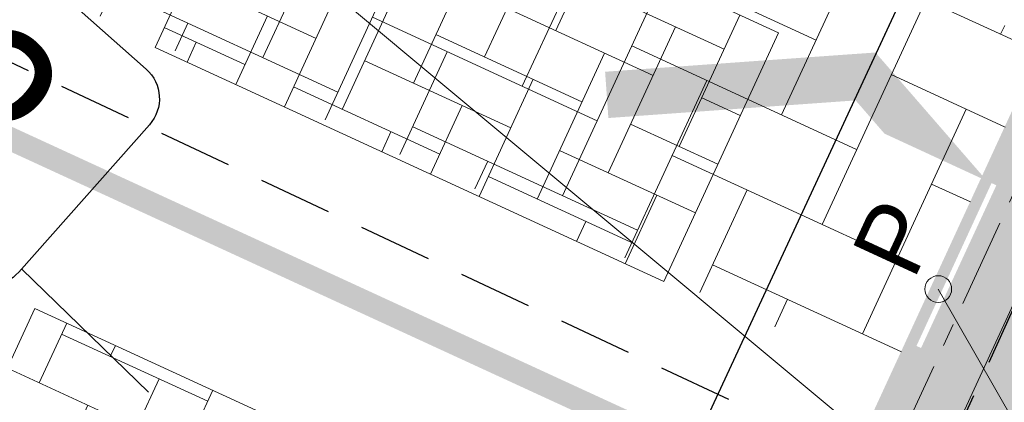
# Model space of a CAD drawing. Header units: metres. Extents: x 111546 to 149831, y 498798 to 507863.
# Tile 493 of 656: x 111990.59 to 111994.83, y 501522.67 to 501524.32. Entities that reach past the tile are written whole.
import ezdxf

# ---------------------------------------------------------------- set-up
doc = ezdxf.new("R2010")
doc.units = ezdxf.units.M
for name, pattern in [('CENTER2', [28.574999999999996, 19.05, -3.174999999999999, 3.174999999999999, -3.174999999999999]), ('HIDDEN2', [4.7624999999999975, 3.174999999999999, -1.587499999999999]), ('HIDDENX2', [19.049999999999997, 12.7, -6.349999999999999]), ('markering 200-1-1', [10, 5, -5])]:
    doc.linetypes.add(name, pattern=pattern)
for name, color, linetype in [('2-nw-DWA inspectieput nr', 2, 'Continuous'), ('2-vw-DWA-streng-PVC250-excl grondwerk', 41, 'RI-HWA-V'), ('2-vw-DWA-streng-volschuimen-PVC 250', 54, 'RI-VOLSCHUIMEN'), ('2-vw-schildmuur', 40, 'Continuous'), ('3-bs-materiaal scheiding', 200, 'HIDDEN2'), ('3-NW-HV-316010+318010-Afwerken zandbed voor wegfundering en menggranulaat-opp', 20, 'Continuous')]:
    doc.layers.add(name, color=color, linetype=linetype)
for name, color, linetype, lineweight in [('2-nw-inlaat-dwa 125', 10, 'Continuous', 15), ('2-YY-huisaansluiting DWA 125mm', 10, 'HIDDENX2', 30), ('2-YY-kolkleiding HWA 125mm', 150, 'Continuous', 15), ('3-nw-band-gb 5-20x20 gb-achterkant', 7, 'CENTER2', 13), ('3-nw-band-gb 5-20x20 gb-voorkant', 7, 'Continuous', 13), ('3-nw-mat-arcering', 7, 'Continuous', 5), ('3-nw-mat-hatch-asfalt zwart', 7, 'Continuous', 13), ('3-nw-mat-KF (wit) om-en-om', 3, 'markering 200-1-1', 13), ('3-nw-mat-P-tegel', 3, 'Continuous', 13), ('3-vw-verharding', 3, 'Continuous', 15)]:
    doc.layers.add(name, color=color, linetype=linetype, lineweight=lineweight)
doc.layers.add('3-nw-menggranulaat', color=7, linetype='Continuous', lineweight=13, true_color=0xebebeb)
doc.styles.add('2.5-500 Zaanstad', font='isocp.shx', dxfattribs={"height": 1.25})
doc.styles.add('Zaanstad 1-200 1.8mm', font='ARIALN.TTF', dxfattribs={"height": 0.36})
doc.linetypes.add('RI-HWA-V', pattern='A,2.5,[24,NLCS.SHX,S=1,R=0,X=0,Y=0],2.5,-1.8', length=6.799999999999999)
doc.linetypes.add('RI-VOLSCHUIMEN', pattern='A,0,[50,NLCS.SHX,S=0.5,R=0,X=0,Y=0],4', length=4)

# ---------------------------------------------------------------- blocks, each defined once
blk = doc.blocks.new('schildmuur')
at = {"const_width": 0.2}
blk.add_lwpolyline([(-0.9999999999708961, -0.5000000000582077), (0, 5.82077e-11), (1, -0.4999999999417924)], dxfattribs=at)
blk = doc.blocks.new('W kf pvak elleboog')
at = {"layer": '3-nw-mat-arcering', "ltscale": 2}
h = blk.add_hatch(dxfattribs=at)
h.set_pattern_fill('AVH-BSS_KEIFORMAAT_KEPER', color=256, scale=2.2, angle=-10.8419976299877, pattern_type=2)
h.set_pattern_definition([(360, (-58.08052180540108, 37.16893630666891), (0.231, 0.231), [0.6929999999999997, -0.2309999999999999]), (270, (-58.08052180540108, 37.63093630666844), (0.231, 0.231), [0.6930000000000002, -0.231])])
h.paths.add_polyline_path([(-0.9023512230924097, 1.231799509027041), (1.510778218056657, 1.231799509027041), (1.510778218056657, 0.0514799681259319), (-0.9023512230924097, 0.0514799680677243)])
blk.add_lwpolyline([(-0.9023512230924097, 1.231799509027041), (1.510778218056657, 1.231799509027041), (1.510778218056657, 0.0514799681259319), (-0.9023512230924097, 0.0514799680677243)], close=True)
blk = doc.blocks.new('Parkeertegel')
at = {"layer": '3-nw-mat-P-tegel'}
blk.add_lwpolyline([(2.75875000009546, 0.5774999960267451), (2.286250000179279, 0.5774999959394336), (2.286250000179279, 0.1049999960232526), (2.75875000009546, 0.1049999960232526)], close=True, dxfattribs=at)
at = {"layer": '3-nw-mat-P-tegel', "insert": (2.52250000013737, 0.3412499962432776), "char_height": 0.3, "width": 0.473116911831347, "attachment_point": 5, "rotation": 359.92514374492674, "style": '2.5-500 Zaanstad', "bg_fill": 2}
blk.add_mtext('{\\fArial|b0|i0|c0|p34;P}', dxfattribs=at)
blk = doc.blocks.new('2-inlaat')
for p, q in [((-1.728000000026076, 2.692800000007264), (0, 0)), ((0, 0), (-0.3567999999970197, 0.8223999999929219))]:
    blk.add_line(p, q)
blk.add_lwpolyline([(-0.3567999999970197, 0.8223999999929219), (-0.6175999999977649, 0.6527999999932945), (0, 0), (-0.4240000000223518, 0.7807999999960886), (-0.5519999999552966, 0.694399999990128), (0, 0), (-0.4911999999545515, 0.7391999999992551)])
blk.add_circle((-1.728000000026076, 2.692800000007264), 0.128)

msp = doc.modelspace()

# ---------------------------------------------------------------- hatches: boundary and pattern name
at = {"layer": '3-nw-menggranulaat', "ltscale": 0.02}
h = msp.add_hatch(color=256, dxfattribs=at)
h.dxf.hatch_style = 1
edge = h.paths.add_edge_path(flags=17)
edge.add_line((111945.42048765, 501891.035569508), (111945.672898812, 501890.793977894))
edge.add_line((111945.672898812, 501890.793977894), (111945.6874119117, 501890.8070336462))
edge.add_line((111945.6874119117, 501890.8070336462), (111945.7045585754, 501890.8176931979))
edge.add_line((111945.7045585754, 501890.8176931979), (111945.7237785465, 501890.8259383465))
edge.add_line((111945.7237785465, 501890.8259383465), (111945.7445115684, 501890.8317508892))
edge.add_line((111945.7445115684, 501890.8317508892), (111945.7661973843, 501890.8351126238))
edge.add_line((111945.7661973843, 501890.8351126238), (111945.7882757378, 501890.8360053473))
edge.add_line((111945.7882757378, 501890.8360053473), (111945.8101863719, 501890.8344108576))
edge.add_line((111945.8101863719, 501890.8344108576), (111945.8313690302, 501890.8303109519))
edge.add_line((111945.8313690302, 501890.8303109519), (111945.8512634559, 501890.8236874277))
edge.add_line((111945.8512634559, 501890.8236874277), (111945.8693093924, 501890.8145220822))
edge.add_line((111945.8693093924, 501890.8145220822), (111945.884946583, 501890.8027967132))
edge.add_arc((111943.4234330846, 501888.1077176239), 3.650000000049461, -30.7590281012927, 47.593414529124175, ccw=False)
edge.add_line((111946.5599723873, 501886.2410036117), (111946.3960076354, 501885.9655024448))
edge.add_line((111946.3960076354, 501885.9655024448), (111953.9761622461, 501881.454167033))
edge.add_line((111953.9761622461, 501881.454167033), (111958.282561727, 501888.6899788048))
edge.add_line((111958.282561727, 501888.6899788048), (111956.8741350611, 501889.9773413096))
edge.add_line((111956.8741350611, 501889.9773413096), (111951.4568168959, 501894.3664489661))
edge.add_line((111951.4568168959, 501894.3664489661), (111933.3047741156, 501910.945368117))
edge.add_arc((111934.4175130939, 501912.1636915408), 1.649999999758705, 137.593414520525, 227.5934145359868, ccw=False)
edge.add_line((111933.1991896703, 501913.2764305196), (111952.7546474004, 501934.6874466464))
edge.add_line((111952.7546474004, 501934.6874466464), (111952.7651969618, 501934.699922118))
edge.add_line((111952.7651969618, 501934.699922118), (111952.7883667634, 501934.724365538))
edge.add_line((111952.7883667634, 501934.724365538), (111958.8188593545, 501941.3270733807))
edge.add_arc((111962.9906941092, 501937.5167853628), 5.650000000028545, 65.58791241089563, 137.59341452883, ccw=False)
edge.add_line((111965.3258195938, 501942.6616555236), (111990.2953074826, 501931.3286411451))
edge.add_line((111990.2953074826, 501931.3286411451), (111992.5122661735, 501928.774182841))
edge.add_line((111992.5122661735, 501928.774182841), (111996.2832041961, 501938.3855081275))
edge.add_line((111996.2832041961, 501938.3855081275), (111993.0827901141, 501937.6601708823))
edge.add_line((111993.0827901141, 501937.6601708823), (111947.8565558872, 501958.187206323))
edge.add_line((111947.8565558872, 501958.187206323), (111944.1829216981, 501950.2846323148))
edge.add_line((111944.1829216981, 501950.2846323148), (111946.0272662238, 501949.4553612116))
edge.add_arc((111943.315181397, 501943.3934000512), 6.640992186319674, -41.72573698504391, 65.89654611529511, ccw=False)
edge.add_line((111948.2716147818, 501938.9733836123), (111948.2104242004, 501938.9055665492))
edge.add_line((111948.2104242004, 501938.9055665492), (111948.1767048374, 501938.8686476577))
edge.add_line((111948.1767048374, 501938.8686476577), (111919.7385261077, 501908.7564177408))
edge.add_line((111919.7385261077, 501908.7564177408), (111924.5964626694, 501904.3125932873))
edge.add_line((111924.5964626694, 501904.3125932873), (111926.7840963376, 501906.8548280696))
edge.add_line((111926.7840963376, 501906.8548280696), (111926.8717900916, 501906.9396405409))
edge.add_arc((111927.9844861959, 501905.4644236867), 1.847797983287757, 39.944798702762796, 127.0257659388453, ccw=False)
edge.add_line((111929.4011252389, 501906.6508010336), (111929.3934656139, 501906.5286814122))
edge.add_line((111929.3934656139, 501906.5286814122), (111929.4066151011, 501906.5141339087))
edge.add_line((111929.4066151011, 501906.5141339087), (111929.4174725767, 501906.4969521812))
edge.add_line((111929.4174725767, 501906.4969521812), (111929.4259953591, 501906.4776966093))
edge.add_line((111929.4259953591, 501906.4776966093), (111929.4321407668, 501906.4569275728))
edge.add_line((111929.4321407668, 501906.4569275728), (111929.4358661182, 501906.4352054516))
edge.add_line((111929.4358661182, 501906.4352054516), (111929.4371287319, 501906.4130906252))
edge.add_line((111929.4371287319, 501906.4130906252), (111929.4358859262, 501906.3911434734))
edge.add_line((111929.4358859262, 501906.3911434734), (111929.4320950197, 501906.3699243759))
edge.add_line((111929.4320950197, 501906.3699243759), (111929.4257133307, 501906.3499937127))
edge.add_line((111929.4257133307, 501906.3499937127), (111929.4166981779, 501906.3319118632))
edge.add_line((111929.4166981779, 501906.3319118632), (111929.3379754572, 501906.2428473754))
edge.add_line((111929.3379754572, 501906.2428473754), (111945.42048765, 501891.035569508))
edge = h.paths.add_edge_path()
edge.add_line((111939.0688877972, 501884.2217251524), (111923.2648553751, 501898.6750679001))
edge.add_line((111923.2648553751, 501898.6750679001), (111923.0035060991, 501899.3073193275))
edge.add_line((111923.0035060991, 501899.3073193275), (111922.9890183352, 501899.2943105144))
edge.add_line((111922.9890183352, 501899.2943105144), (111922.9719012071, 501899.2837286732))
edge.add_line((111922.9719012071, 501899.2837286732), (111922.9527141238, 501899.2755840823))
edge.add_line((111922.9527141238, 501899.2755840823), (111922.9320164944, 501899.2698870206))
edge.add_line((111922.9320164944, 501899.2698870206), (111922.9103677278, 501899.2666477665))
edge.add_line((111922.9103677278, 501899.2666477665), (111922.888327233, 501899.2658765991))
edge.add_line((111922.888327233, 501899.2658765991), (111922.866454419, 501899.267583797))
edge.add_line((111922.866454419, 501899.267583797), (111922.8453086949, 501899.2717796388))
edge.add_line((111922.8453086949, 501899.2717796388), (111922.8254494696, 501899.2784744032))
edge.add_line((111922.8254494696, 501899.2784744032), (111922.8074361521, 501899.287678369))
edge.add_line((111922.8074361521, 501899.287678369), (111922.7918281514, 501899.2994018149))
edge.add_line((111922.7918281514, 501899.2994018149), (111922.7243662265, 501899.3610172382))
edge.add_arc((111923.7903739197, 501900.8133690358), 1.801582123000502, 142.4682740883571, 233.7218059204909, ccw=False)
edge.add_line((111922.3616902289, 501901.9108940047), (111924.5902129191, 501904.3072192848))
edge.add_line((111924.5902129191, 501904.3072192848), (111919.7343569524, 501908.7518815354))
edge.add_line((111919.7343569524, 501908.7518815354), (111909.1624880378, 501897.0826820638))
edge.add_line((111909.1624880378, 501897.0826820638), (111913.8522907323, 501892.7753367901))
edge.add_line((111913.8522907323, 501892.7753367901), (111915.8761443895, 501894.9148127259))
edge.add_arc((111917.0874352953, 501893.8798860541), 1.593203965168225, 61.03230095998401, 139.4894305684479, ccw=False)
edge.add_line((111917.8590502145, 501895.2737688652), (111918.9554740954, 501894.4072858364))
edge.add_line((111918.9554740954, 501894.4072858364), (111918.9685978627, 501894.3927760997))
edge.add_line((111918.9685978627, 501894.3927760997), (111918.9794065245, 501894.3756308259))
edge.add_line((111918.9794065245, 501894.3756308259), (111918.9878632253, 501894.3564104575))
edge.add_line((111918.9878632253, 501894.3564104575), (111918.9939311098, 501894.3356754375))
edge.add_line((111918.9939311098, 501894.3356754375), (111918.9975733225, 501894.3139862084))
edge.add_line((111918.9975733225, 501894.3139862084), (111918.998753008, 501894.291903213))
edge.add_line((111918.998753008, 501894.291903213), (111918.9974333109, 501894.2699868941))
edge.add_line((111918.9974333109, 501894.2699868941), (111918.9935773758, 501894.2487976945))
edge.add_line((111918.9935773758, 501894.2487976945), (111918.9871483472, 501894.2288960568))
edge.add_line((111918.9871483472, 501894.2288960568), (111918.9781093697, 501894.2108424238))
edge.add_line((111918.9781093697, 501894.2108424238), (111918.9664235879, 501894.1951972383))
edge.add_line((111918.9664235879, 501894.1951972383), (111937.222476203, 501877.2638897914))
edge.add_line((111937.222476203, 501877.2638897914), (111937.3506419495, 501877.4042768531))
edge.add_line((111937.3506419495, 501877.4042768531), (111937.3651228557, 501877.417297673))
edge.add_line((111937.3651228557, 501877.417297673), (111937.3822324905, 501877.4279142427))
edge.add_line((111937.3822324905, 501877.4279142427), (111937.4014116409, 501877.4361113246))
edge.add_line((111937.4014116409, 501877.4361113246), (111937.4221010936, 501877.4418736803))
edge.add_line((111937.4221010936, 501877.4418736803), (111937.4437416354, 501877.445186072))
edge.add_line((111937.4437416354, 501877.445186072), (111937.4657740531, 501877.4460332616))
edge.add_line((111937.4657740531, 501877.4460332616), (111937.4876391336, 501877.4444000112))
edge.add_line((111937.4876391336, 501877.4444000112), (111937.5087776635, 501877.4402710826))
edge.add_line((111937.5087776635, 501877.4402710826), (111937.5286304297, 501877.433631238))
edge.add_line((111937.5286304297, 501877.433631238), (111937.546638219, 501877.4244652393))
edge.add_line((111937.546638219, 501877.4244652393), (111937.5622418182, 501877.4127578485))
edge.add_line((111937.5622418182, 501877.4127578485), (111938.7543655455, 501876.323948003))
edge.add_arc((111936.2928520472, 501873.6288689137), 3.649999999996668, -30.759028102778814, 47.59341452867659, ccw=False)
edge.add_line((111939.4293913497, 501871.7621549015), (111938.3850327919, 501870.0073753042))
edge.add_arc((111935.2484934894, 501871.8740893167), 3.650000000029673, 245.3401069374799, 329.2409718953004, ccw=False)
edge.add_line((111933.7256002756, 501868.5569676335), (111929.0206024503, 501864.0685193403))
edge.add_arc((111924.456049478, 501860.7387511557), 5.650000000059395, -42.417909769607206, 36.1101512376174, ccw=False)
edge.add_line((111928.6271310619, 501856.9276386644), (111889.9447946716, 501814.5916589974))
edge.add_line((111889.9447946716, 501814.5916589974), (111889.9191085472, 501814.563199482))
edge.add_line((111889.9191085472, 501814.563199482), (111886.2337367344, 501810.53008237))
edge.add_arc((111888.7068559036, 501808.2703962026), 3.350000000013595, 137.5820902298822, 197.54111483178)
edge.add_line((111885.512627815, 501807.2607393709), (111890.1895903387, 501792.4643406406))
edge.add_arc((111884.8023101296, 501790.7614865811), 5.649999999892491, -42.58489493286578, 17.54111483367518, ccw=False)
edge.add_line((111888.9622667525, 501786.9382339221), (111860.4468920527, 501755.9115839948))
edge.add_line((111860.4468920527, 501755.9115839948), (111859.2031305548, 501754.8538474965))
edge.add_arc((111856.6629800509, 501757.1884000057), 3.450000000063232, 227.4151050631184, 317.41510505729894, ccw=False)
edge.add_line((111854.3284275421, 501754.6482495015), (111853.4568156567, 501755.1776762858))
edge.add_line((111853.4568156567, 501755.1776762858), (111841.6616819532, 501766.0181201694))
edge.add_line((111841.6616819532, 501766.0181201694), (111839.7534576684, 501767.7718941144))
edge.add_line((111839.7534576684, 501767.7718941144), (111835.896370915, 501763.575123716))
edge.add_line((111835.896370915, 501763.575123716), (111836.3161463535, 501763.1893246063))
edge.add_line((111836.3161463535, 501763.1893246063), (111876.91918462, 501725.8726677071))
edge.add_line((111876.91918462, 501725.8726677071), (111896.1195885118, 501708.2263310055))
edge.add_line((111896.1195885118, 501708.2263310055), (111899.9766752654, 501712.423101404))
edge.add_line((111899.9766752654, 501712.423101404), (111865.4492421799, 501744.1559083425))
edge.add_line((111865.4492421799, 501744.1559083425), (111865.3725601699, 501744.498021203))
edge.add_arc((111868.3837945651, 501747.7744472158), 4.449999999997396, 137.6472023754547, 227.4151050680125, ccw=False)
edge.add_line((111865.0951973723, 501750.7723845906), (111898.3783685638, 501787.2823729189))
edge.add_arc((111895.9026847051, 501789.5392489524), 3.349999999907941, 317.6471600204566, 383.5360853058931)
edge.add_line((111898.9739940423, 501790.8769929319), (111897.9326362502, 501793.267833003))
edge.add_line((111897.9326362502, 501793.267833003), (111893.250816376, 501804.0167635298))
edge.add_arc((111897.6973388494, 501805.9534973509), 4.850000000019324, 137.582090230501, 203.5360853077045, ccw=False)
edge.add_line((111894.116852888, 501809.2249832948), (111896.136809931, 501811.435730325))
edge.add_line((111896.136809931, 501811.435730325), (111933.9228758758, 501852.7907845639))
edge.add_arc((111938.0939574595, 501848.9796720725), 5.650000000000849, 58.61639915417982, 137.5820902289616, ccw=False)
edge.add_line((111941.0362814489, 501853.8030764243), (111953.1190629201, 501846.4324611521))
edge.add_line((111953.1190629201, 501846.4324611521), (111956.6081904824, 501852.1522503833))
edge.add_line((111956.6081904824, 501852.1522503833), (111946.654146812, 501858.2243147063))
edge.add_arc((111949.5964708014, 501863.0477190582), 5.650000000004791, 149.2409718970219, 238.61639915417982, ccw=False)
edge.add_line((111944.7412798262, 501865.9372900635), (111953.9493278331, 501881.4119543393))
edge.add_line((111953.9493278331, 501881.4119543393), (111946.3755227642, 501885.9310828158))
edge.add_line((111946.3755227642, 501885.9310828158), (111945.5156098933, 501884.4862174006))
edge.add_arc((111942.3790705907, 501886.3529314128), 3.65000000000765, 227.593414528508, 329.24097189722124, ccw=False)
edge.add_line((111939.9175570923, 501883.6578523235), (111939.8889968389, 501883.6834063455))
edge.add_line((111939.8889968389, 501883.6834063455), (111939.8576743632, 501883.7107814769))
edge.add_line((111939.8576743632, 501883.7107814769), (111939.7901588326, 501883.7700377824))
edge.add_line((111939.7901588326, 501883.7700377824), (111939.7218426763, 501883.8337066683))
edge.add_line((111939.7218426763, 501883.8337066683), (111939.6895194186, 501883.8665975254))
edge.add_line((111939.6895194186, 501883.8665975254), (111939.6595580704, 501883.8998735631))
edge.add_line((111939.6595580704, 501883.8998735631), (111939.6328126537, 501883.9332954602))
edge.add_line((111939.6328126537, 501883.9332954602), (111939.6101371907, 501883.9666238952))
edge.add_line((111939.6101371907, 501883.9666238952), (111939.5923857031, 501883.9996195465))
edge.add_line((111939.5923857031, 501883.9996195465), (111939.580412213, 501884.0320430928))
edge.add_line((111939.580412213, 501884.0320430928), (111939.5750707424, 501884.0636552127))
edge.add_line((111939.5750707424, 501884.0636552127), (111939.5772153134, 501884.0942165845))
edge.add_line((111939.5772153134, 501884.0942165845), (111939.5813617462, 501884.1090284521))
edge.add_line((111939.5813617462, 501884.1090284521), (111939.5876999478, 501884.123487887))
edge.add_line((111939.5876999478, 501884.123487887), (111939.5963366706, 501884.1375649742))
edge.add_line((111939.5963366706, 501884.1375649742), (111939.3595943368, 501884.0052732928))
edge.add_line((111939.3595943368, 501884.0052732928), (111939.0688877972, 501884.2217251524))
edge = h.paths.add_edge_path(flags=17)
edge.add_line((111933.0576606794, 501869.1110918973), (111912.8949698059, 501887.548988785))
edge.add_line((111912.8949698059, 501887.548988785), (111912.8804600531, 501887.5359413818))
edge.add_line((111912.8804600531, 501887.5359413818), (111912.863318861, 501887.5252888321))
edge.add_line((111912.863318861, 501887.5252888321), (111912.8441060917, 501887.5170493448))
edge.add_line((111912.8441060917, 501887.5170493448), (111912.8233816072, 501887.5112411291))
edge.add_line((111912.8233816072, 501887.5112411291), (111912.8017052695, 501887.5078823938))
edge.add_line((111912.8017052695, 501887.5078823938), (111912.7796369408, 501887.5069913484))
edge.add_line((111912.7796369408, 501887.5069913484), (111912.757736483, 501887.5085862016))
edge.add_line((111912.757736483, 501887.5085862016), (111912.7365637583, 501887.5126851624))
edge.add_line((111912.7365637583, 501887.5126851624), (111912.7166786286, 501887.51930644))
edge.add_line((111912.7166786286, 501887.51930644), (111912.6986409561, 501887.5284682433))
edge.add_line((111912.6986409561, 501887.5284682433), (111912.6830106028, 501887.5401887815))
edge.add_line((111912.6830106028, 501887.5401887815), (111912.2713636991, 501887.9161608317))
edge.add_arc((111913.4223202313, 501889.4071774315), 1.883568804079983, 145.2623613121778, 232.3344666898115, ccw=False)
edge.add_line((111911.8744600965, 501890.4804716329), (111913.8494363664, 501892.7722311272))
edge.add_line((111913.8494363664, 501892.7722311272), (111909.1548650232, 501897.0743879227))
edge.add_line((111909.1548650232, 501897.0743879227), (111901.8785005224, 501889.0128851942))
edge.add_line((111901.8785005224, 501889.0128851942), (111928.2662451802, 501864.9106702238))
edge.add_arc((111924.4560494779, 501860.7387511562), 5.64999999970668, 37.75839832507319, 47.594682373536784, ccw=False)
edge.add_line((111928.9229385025, 501864.198433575), (111933.6754338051, 501868.5804616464))
edge.add_arc((111935.2484934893, 501871.8740893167), 3.650000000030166, 233.5313381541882, 244.4705317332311, ccw=False)
edge.add_line((111933.0789954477, 501868.9388247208), (111933.0701475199, 501868.9465246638))
edge.add_line((111933.0701475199, 501868.9465246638), (111933.0624071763, 501868.955603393))
edge.add_line((111933.0624071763, 501868.955603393), (111933.0557705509, 501868.9658789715))
edge.add_line((111933.0557705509, 501868.9658789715), (111933.0502337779, 501868.9771694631))
edge.add_line((111933.0502337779, 501868.9771694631), (111933.0457929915, 501868.989292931))
edge.add_line((111933.0457929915, 501868.989292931), (111933.0424443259, 501869.0020674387))
edge.add_line((111933.0424443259, 501869.0020674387), (111933.0390078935, 501869.0288418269))
edge.add_line((111933.0390078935, 501869.0288418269), (111933.0398935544, 501869.0560371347))
edge.add_line((111933.0398935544, 501869.0560371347), (111933.045070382, 501869.0821978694))
edge.add_line((111933.045070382, 501869.0821978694), (111933.0492583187, 501869.0944354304))
edge.add_line((111933.0492583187, 501869.0944354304), (111933.0545074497, 501869.1058685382))
edge.add_line((111933.0545074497, 501869.1058685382), (111933.060813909, 501869.1163152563))
edge.add_line((111933.060813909, 501869.1163152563), (111933.0681738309, 501869.1255936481))
edge.add_line((111933.0681738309, 501869.1255936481), (111933.0576606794, 501869.1110918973))
edge = h.paths.add_edge_path()
edge.add_line((111992.5179419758, 501928.7676429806), (111994.7292248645, 501926.2197245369))
edge.add_line((111994.7292248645, 501926.2197245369), (111992.7618061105, 501920.8852411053))
edge.add_line((111992.7618061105, 501920.8852411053), (111990.9535449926, 501916.2577244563))
edge.add_line((111990.9535449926, 501916.2577244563), (111987.3966366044, 501907.1552488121))
edge.add_line((111987.3966366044, 501907.1552488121), (111984.5684537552, 501905.9622426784))
edge.add_line((111984.5684537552, 501905.9622426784), (111979.617534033, 501893.2923560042))
edge.add_line((111979.617534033, 501893.2923560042), (111980.8657674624, 501890.4421174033))
edge.add_line((111980.8657674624, 501890.4421174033), (111966.3394022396, 501853.2677313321))
edge.add_arc((112199.3325789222, 501762.2226775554), 250.149999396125, 158.6562935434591, 158.9595044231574)
edge.add_line((111965.8608540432, 501852.0334557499), (111958.2211375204, 501851.1683368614))
edge.add_line((111958.2211375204, 501851.1683368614), (111956.6508754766, 501852.1262121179))
edge.add_line((111956.6508754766, 501852.1262121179), (111953.1617479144, 501846.4064228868))
edge.add_line((111953.1617479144, 501846.4064228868), (111954.8009740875, 501845.4064788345))
edge.add_line((111954.8009740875, 501845.4064788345), (111961.2928960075, 501839.1011543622))
edge.add_arc((112172.9167790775, 501770.275621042), 222.5345409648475, 161.9841410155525, 163.4322573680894)
edge.add_line((111959.6211458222, 501833.7310759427), (111947.8872914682, 501794.3966885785))
edge.add_arc((111619.381794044, 501892.3932742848), 342.8107242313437, 334.0160780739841, 343.38961403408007, ccw=False)
edge.add_line((111927.5401902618, 501742.2014120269), (111914.6403257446, 501718.2033815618))
edge.add_arc((111619.3446151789, 501892.4060414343), 342.8500012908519, 327.80306299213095, 329.46253421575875, ccw=False)
edge.add_line((111909.4717096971, 501709.7249192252), (111902.1589864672, 501710.4174249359))
edge.add_line((111902.1589864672, 501710.4174249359), (111900.0134890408, 501712.3892673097))
edge.add_line((111900.0134890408, 501712.3892673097), (111896.1564022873, 501708.1924969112))
edge.add_line((111896.1564022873, 501708.1924969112), (111898.3692136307, 501706.1587889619))
edge.add_line((111898.3692136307, 501706.1587889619), (111901.937586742, 501698.2776731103))
edge.add_arc((111620.0913243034, 501891.8095305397), 341.8945677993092, 319.976566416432, 325.52426753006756, ccw=False)
edge.add_line((111881.9078535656, 501671.9368389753), (111875.8131517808, 501664.6874280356))
edge.add_line((111875.8131517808, 501664.6874280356), (111881.8015331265, 501659.858176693))
edge.add_line((111881.8015331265, 501659.858176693), (111887.685185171, 501667.1540388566))
edge.add_arc((111619.6416095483, 501892.2361945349), 350.0133357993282, 319.9790722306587, 330.8818190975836)
edge.add_line((111925.4195098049, 501721.9152887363), (111934.2414988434, 501738.8209251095))
edge.add_arc((111619.6416096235, 501892.2361945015), 350.0133357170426, 334.003729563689, 336.6366227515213)
edge.add_line((111940.9567534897, 501753.434488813), (111946.6149592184, 501767.3333278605))
edge.add_arc((111619.5304675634, 501892.3163579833), 350.1499999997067, 339.0875248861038, 343.3896140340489)
edge.add_line((111955.0689784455, 501792.2217516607), (111966.8023736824, 501831.5545999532))
edge.add_arc((112199.518430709, 501762.1329945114), 242.8500000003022, 158.6562935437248, 163.3896140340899, ccw=False)
edge.add_line((111973.3245746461, 501850.5211270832), (111996.8968616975, 501910.8449098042))
edge.add_line((111996.8968616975, 501910.8449098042), (111999.7724642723, 501918.2038573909))
edge.add_line((111999.7724642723, 501918.2038573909), (112014.2094241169, 501957.3484080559))
edge.add_line((112014.2094241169, 501957.3484080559), (112017.3270352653, 501965.8015373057))
edge.add_line((112017.3270352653, 501965.8015373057), (112023.9952940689, 501969.4552865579))
edge.add_line((112023.9952940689, 501969.4552865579), (112025.9917519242, 501974.4606286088))
edge.add_line((112025.9917519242, 501974.4606286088), (112023.5854536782, 501976.226943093))
edge.add_line((112023.5854536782, 501976.226943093), (112024.3516812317, 501978.5544728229))
edge.add_line((112024.3516812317, 501978.5544728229), (112022.308802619, 501979.3063934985))
edge.add_line((112022.308802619, 501979.3063934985), (112022.8152302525, 501980.6822968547))
edge.add_line((112022.8152302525, 501980.6822968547), (112015.7803082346, 501983.2978911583))
edge.add_line((112015.7803082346, 501983.2978911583), (112012.730902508, 501975.0296949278))
edge.add_line((112012.730902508, 501975.0296949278), (111999.4836182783, 501939.1108453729))
edge.add_line((111999.4836182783, 501939.1108453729), (111996.2922502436, 501938.3875583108))
edge.add_line((111996.2922502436, 501938.3875583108), (111992.5179419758, 501928.7676429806))
edge = h.paths.add_edge_path()
edge.add_line((112022.6663998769, 501569.45390268), (112021.9525166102, 501567.8913801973))
edge.add_arc((112022.5437340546, 501567.6212655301), 0.6500000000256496, 155.4453480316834, 245.2670174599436)
edge.add_line((112022.2717805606, 501567.0308916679), (112030.409857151, 501563.2821173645))
edge.add_arc((112030.6818208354, 501563.8725133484), 0.6500243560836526, 245.2670174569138, 335.6127466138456)
edge.add_line((112031.2738471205, 501563.6041171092), (112031.7526164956, 501564.6356525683))
edge.add_line((112031.7526164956, 501564.6356525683), (112037.7391397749, 501577.620956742))
edge.add_line((112037.7391397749, 501577.620956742), (112039.5258002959, 501581.5180093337))
edge.add_line((112039.5258002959, 501581.5180093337), (112043.4028650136, 501579.732054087))
edge.add_line((112043.4028650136, 501579.732054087), (112042.2053309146, 501577.1323712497))
edge.add_arc((112042.7957047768, 501576.8604177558), 0.6500000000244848, 155.2670174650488, 244.8963038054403)
edge.add_line((112042.5199371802, 501576.2718158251), (112043.6840966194, 501575.7263921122))
edge.add_line((112043.6840966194, 501575.7263921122), (112037.374161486, 501562.0283854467))
edge.add_line((112037.374161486, 501562.0283854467), (112036.9034429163, 501561.0065197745))
edge.add_arc((112037.4938167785, 501560.7345662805), 0.6500000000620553, 155.2670174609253, 245.2670174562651)
edge.add_line((112037.2218632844, 501560.1441924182), (112070.2963499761, 501544.9085548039))
edge.add_line((112070.2963499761, 501544.9085548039), (112090.0758351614, 501535.7972095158))
edge.add_line((112090.0758351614, 501535.7972095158), (112106.9799439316, 501528.0103955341))
edge.add_line((112106.9799439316, 501528.0103955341), (112102.6803794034, 501518.6766286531))
edge.add_line((112102.6803794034, 501518.6766286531), (112096.6218519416, 501521.4671054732))
edge.add_line((112096.6218519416, 501521.4671054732), (112098.0341072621, 501524.53331537))
edge.add_line((112098.0341072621, 501524.53331537), (112072.1423421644, 501536.4739635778))
edge.add_line((112072.1423421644, 501536.4739635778), (112068.256059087, 501528.0329339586))
edge.add_line((112068.256059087, 501528.0329339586), (112094.1523452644, 501516.1054504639))
edge.add_line((112094.1523452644, 501516.1054504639), (112096.6009346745, 501521.421691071))
edge.add_line((112096.6009346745, 501521.421691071), (112102.6594599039, 501518.6312152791))
edge.add_line((112102.6594599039, 501518.6312152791), (112097.7794331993, 501508.0373443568))
edge.add_line((112097.7794331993, 501508.0373443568), (112065.7266738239, 501522.8023271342))
edge.add_line((112065.7266738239, 501522.8023271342), (112072.1239716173, 501536.6899861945))
edge.add_line((112072.1239716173, 501536.6899861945), (112023.5557712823, 501559.0627445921))
edge.add_arc((112021.6102578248, 501554.8393008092), 4.650000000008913, 65.26701745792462, 155.2670174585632)
edge.add_line((112017.386814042, 501556.7848142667), (112004.8207001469, 501529.5054986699))
edge.add_line((112004.8207001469, 501529.5054986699), (111991.5628810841, 501500.7245070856))
edge.add_line((111991.5628810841, 501500.7245070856), (111991.191007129, 501493.9811309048))
edge.add_line((111991.191007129, 501493.9811309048), (111981.4391507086, 501500.8561103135))
edge.add_line((111981.4391507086, 501500.8561103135), (111985.3352689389, 501503.2189257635))
edge.add_line((111985.3352689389, 501503.2189257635), (111995.4999044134, 501525.287070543))
edge.add_line((111995.4999044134, 501525.287070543), (112013.4446491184, 501564.2405814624))
edge.add_line((112013.4446491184, 501564.2405814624), (112022.0681270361, 501582.960942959))
edge.add_line((112022.0681270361, 501582.960942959), (112027.6993362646, 501580.3669476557))
edge.add_line((112027.6993362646, 501580.3669476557), (112027.4870897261, 501579.9061894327))
edge.add_line((112027.4870897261, 501579.9061894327), (112022.6663998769, 501569.45390268))
h = msp.add_hatch(color=256, dxfattribs=at)
h.dxf.hatch_style = 1
edge = h.paths.add_edge_path()
edge.add_arc((112001.6979955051, 501254.9293009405), 191.0978412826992, 65.15762835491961, 68.5491801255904, ccw=False)
edge.add_arc((112051.5936616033, 501362.707777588), 72.33009516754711, 58.72874390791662, 65.15637978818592, ccw=False)
edge.add_arc((112051.9885038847, 501363.7726951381), 71.21525617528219, 53.128422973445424, 58.5555180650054, ccw=False)
edge.add_arc((112109.7502162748, 501439.0759711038), 23.7065750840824, 230.6512683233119, 256.5778238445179)
edge.add_line((112104.2473418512, 501416.0169148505), (112103.2894379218, 501419.9683764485))
edge.add_arc((112112.977016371, 501444.796506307), 26.65117649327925, 237.8814726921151, 248.6849873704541, ccw=False)
edge.add_arc((112164.7612675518, 501522.5479479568), 120.0614817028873, 234.0334459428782, 236.6786115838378, ccw=False)
edge.add_arc((112059.1446409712, 501375.1409478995), 61.28358309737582, 55.05459367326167, 58.72877251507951)
edge.add_arc((112051.5933482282, 501362.7071896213), 75.8307603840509, 58.72877331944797, 65.15640919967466)
edge.add_arc((112001.6979955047, 501254.9293009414), 194.5978412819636, 65.1576283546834, 68.54996508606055)
edge.add_arc((110702.9935964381, 497927.1044447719), 3766.858738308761, 68.67468067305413, 68.89779444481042)
edge.add_arc((112177.1943614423, 501730.1080861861), 311.9350898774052, 242.7965858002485, 247.7709210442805, ccw=False)
edge.add_arc((112034.7080407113, 501452.958852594), 0.3049956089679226, 164.6921965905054, 247.82950139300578, ccw=False)
edge.add_line((112034.4138658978, 501453.0393727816), (112034.5325539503, 501453.2655452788))
edge.add_line((112034.5325539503, 501453.2655452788), (112031.5167836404, 501454.8334914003))
edge.add_line((112031.5167836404, 501454.8334914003), (112031.0518932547, 501453.9906612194))
edge.add_arc((112030.7892042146, 501454.1355558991), 0.2999999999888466, 231.1301653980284, 331.11963966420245, ccw=False)
edge.add_line((112030.6009382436, 501453.9019838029), (112028.9216626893, 501455.2555292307))
edge.add_arc((112008.6917785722, 501427.6831612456), 34.19771465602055, 53.73245212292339, 61.2033325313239)
edge.add_arc((112196.9704005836, 501771.6456235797), 357.9235176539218, 232.7500828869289, 241.3141961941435, ccw=False)
edge.add_arc((111980.5292223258, 501486.9542695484), 0.2999999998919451, 141.9462985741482, 226.2740338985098, ccw=False)
edge.add_line((111980.2929923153, 501487.1391894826), (111980.4168339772, 501487.2973937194))
edge.add_line((111980.4168339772, 501487.2973937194), (111977.7245373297, 501489.3713552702))
edge.add_line((111977.7245373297, 501489.3713552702), (111977.5961838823, 501489.2129000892))
edge.add_arc((111977.3590598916, 501489.3966722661), 0.2999999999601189, 231.9462985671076, 322.2241520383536, ccw=False)
edge.add_arc((112183.8463197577, 501755.0101766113), 336.7335313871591, 231.0405722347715, 232.1384252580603, ccw=False)
edge.add_arc((112182.5932088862, 501757.5060114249), 337.8959274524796, 220.566266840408, 231.4719046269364, ccw=False)
edge.add_line((111925.9091071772, 501537.7631395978), (111924.8139508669, 501538.913751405))
edge.add_line((111924.8139508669, 501538.913751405), (111924.2687579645, 501539.4793536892))
edge.add_line((111924.2687579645, 501539.4793536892), (111923.5727072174, 501540.1514226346))
edge.add_line((111923.5727072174, 501540.1514226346), (111923.0620075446, 501540.6078954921))
edge.add_line((111923.0620075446, 501540.6078954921), (111921.6683929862, 501541.8303276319))
edge.add_line((111921.6683929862, 501541.8303276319), (111920.9772466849, 501542.4758178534))
edge.add_line((111920.9772466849, 501542.4758178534), (111919.1418477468, 501544.1464656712))
edge.add_line((111919.1418477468, 501544.1464656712), (111913.4893891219, 501549.4428278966))
edge.add_line((111913.4893891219, 501549.4428278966), (111910.0219645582, 501552.7518032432))
edge.add_arc((111923.8991946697, 501567.7122520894), 20.40569884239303, 215.1917007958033, 227.1511681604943, ccw=False)
edge.add_line((111907.2230783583, 501555.9521632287), (111906.5301467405, 501556.9347585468))
edge.add_line((111906.5301467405, 501556.9347585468), (111901.6864211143, 501564.28439218))
edge.add_arc((111902.3519381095, 501564.7283371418), 0.8000000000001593, 131.7239918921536, 213.7059762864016, ccw=False)
edge.add_line((111901.8195037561, 501565.3254247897), (111902.7886254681, 501566.1896089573))
edge.add_line((111902.7886254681, 501566.1896089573), (111900.5993540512, 501568.6588556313))
edge.add_line((111900.5993540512, 501568.6588556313), (111900.1548847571, 501568.2625139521))
edge.add_arc((111899.6224504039, 501568.8596016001), 0.8000000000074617, 216.7170716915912, 311.7239918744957, ccw=False)
edge.add_line((111898.9811723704, 501568.381310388), (111897.540024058, 501570.3135573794))
edge.add_arc((111772.273670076, 501477.0140176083), 156.1936732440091, 36.67908193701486, 48.1643132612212)
edge.add_line((111876.4543286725, 501593.3877858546), (111874.8318712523, 501591.4998002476))
edge.add_arc((111771.4047608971, 501476.2952727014), 154.8200578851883, 36.70014390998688, 48.083472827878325, ccw=False)
edge.add_line((111895.5354801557, 501568.8199443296), (111898.859261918, 501564.0337834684))
edge.add_line((111898.859261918, 501564.0337834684), (111905.3584352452, 501554.1338687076))
edge.add_line((111905.3584352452, 501554.1338687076), (111906.9045833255, 501552.4156039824))
edge.add_line((111906.9045833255, 501552.4156039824), (111913.7800473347, 501545.9120238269))
edge.add_arc((111912.8891411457, 501544.9652999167), 1.300000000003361, -43.2601847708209, 46.739815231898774, ccw=False)
edge.add_line((111913.835865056, 501544.0743937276), (111913.7325361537, 501543.9645909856))
edge.add_line((111913.7325361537, 501543.9645909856), (111915.8444587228, 501541.9771848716))
edge.add_line((111915.8444587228, 501541.9771848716), (111915.944104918, 501542.0830741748))
edge.add_arc((111916.8908288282, 501541.1921679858), 1.299999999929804, 47.6903820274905, 136.7398152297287, ccw=False)
edge.add_line((111917.7659064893, 501542.1535415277), (111919.3503490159, 501540.711323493))
edge.add_line((111919.3503490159, 501540.711323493), (111920.057622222, 501540.0507716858))
edge.add_line((111920.057622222, 501540.0507716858), (111921.4709635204, 501538.8110359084))
edge.add_line((111921.4709635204, 501538.8110359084), (111921.9388787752, 501538.3928045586))
edge.add_line((111921.9388787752, 501538.3928045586), (111922.5707118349, 501537.7827407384))
edge.add_line((111922.5707118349, 501537.7827407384), (111923.0807445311, 501537.2536148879))
edge.add_line((111923.0807445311, 501537.2536148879), (111924.1289714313, 501536.152308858))
edge.add_arc((112182.6060162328, 501757.5182314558), 340.3134648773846, 220.57754002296, 231.4658803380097)
edge.add_arc((112197.2929822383, 501772.0462178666), 360.8357289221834, 231.0787500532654, 241.303034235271)
edge.add_arc((112007.7091489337, 501426.1343820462), 33.6226990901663, 49.73343275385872, 60.964550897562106, ccw=False)
edge.add_arc((112028.8644993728, 501451.2589117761), 0.7838655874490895, -83.3694875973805, 42.6539826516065, ccw=False)
edge.add_line((112028.9550093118, 501450.4802891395), (112031.5441483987, 501448.2800195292))
edge.add_line((112031.5441483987, 501448.2800195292), (112031.8857174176, 501448.6755732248))
edge.add_arc((112033.1709522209, 501447.5628416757), 1.700000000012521, 62.97169479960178, 139.114616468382, ccw=False)
edge.add_arc((112177.1546937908, 501730.0166423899), 315.3354355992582, 242.98941225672, 247.7718602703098)
edge.add_arc((110974.1350825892, 498626.0188217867), 3013.694917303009, 68.64449669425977, 68.92426637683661, ccw=False)
edge = h.paths.add_edge_path()
edge.add_line((112111.9120674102, 501441.0392303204), (112112.1191247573, 501440.912534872))
edge.add_line((112112.1191247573, 501440.912534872), (112110.4333275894, 501438.1574501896))
edge.add_line((112110.4333275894, 501438.1574501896), (112110.3749986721, 501438.2060970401))
edge.add_arc((112108.6256233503, 501435.705405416), 3.051847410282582, 55.02503378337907, 92.90172828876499)
edge.add_arc((112109.2257803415, 501423.8652001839), 14.90725328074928, 92.90172828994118, 99.23872786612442)
edge.add_arc((112100.397431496, 501478.1405967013), 40.08145838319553, 269.48073268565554, 279.23872786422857, ccw=False)
edge.add_arc((112100.3154978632, 501469.1003149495), 31.04080534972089, 252.56044080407, 269.48073268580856, ccw=False)
edge.add_arc((112170.1163930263, 501691.2975061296), 263.9436965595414, 245.2408966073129, 252.56044080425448, ccw=False)
edge.add_line((112059.5757113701, 501451.6163999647), (112050.7963433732, 501455.6654355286))
edge.add_line((112050.7963433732, 501455.6654355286), (112047.4498667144, 501457.2684570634))
edge.add_arc((112190.0229705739, 501757.5747775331), 332.4319119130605, 243.1118015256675, 244.6035530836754, ccw=False)
edge.add_arc((112039.3201549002, 501460.3674979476), 0.7999999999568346, 63.24450012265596, 152.4867943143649)
edge.add_line((112038.6106313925, 501460.7370603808), (112037.8611864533, 501459.2981998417))
edge.add_line((112037.8611864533, 501459.2981998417), (112034.9344019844, 501460.8226448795))
edge.add_line((112034.9344019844, 501460.8226448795), (112035.6742394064, 501462.2430599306))
edge.add_arc((112034.9646859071, 501462.6126250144), 0.8000278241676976, 332.4876181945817, 420.5938085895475)
edge.add_arc((112275.2909514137, 501908.2181668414), 505.4816660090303, 235.7889164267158, 241.6625885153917, ccw=False)
edge.add_line((111991.0872401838, 501490.1990701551), (111991.0604354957, 501489.3845801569))
edge.add_line((111991.0604354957, 501489.3845801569), (111990.390154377, 501488.4658759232))
edge.add_line((111990.390154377, 501488.4658759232), (111990.2040808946, 501488.6082448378))
edge.add_line((111990.2040808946, 501488.6082448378), (111990.079321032, 501488.445186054))
edge.add_line((111990.079321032, 501488.445186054), (111977.7692467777, 501497.8638946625))
edge.add_line((111977.7692467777, 501497.8638946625), (111977.5649915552, 501498.0275588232))
edge.add_line((111977.5649915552, 501498.0275588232), (111978.0950299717, 501498.6415468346))
edge.add_line((111978.0950299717, 501498.6415468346), (111979.3900452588, 501499.3725835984))
edge.add_arc((111997.1798976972, 501521.5675403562), 28.44459448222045, 224.0784618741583, 231.2868908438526, ccw=False)
edge.add_arc((112011.2296728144, 501537.5600969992), 49.69250015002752, 220.733755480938, 226.0565303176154, ccw=False)
edge.add_arc((112004.0606022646, 501531.3863714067), 40.23150336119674, 216.4076698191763, 220.7337554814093, ccw=False)
edge.add_arc((111935.6824931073, 501480.9595514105), 44.72984071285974, 36.4076698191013, 46.82882199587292)
edge.add_line((111966.2857698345, 501513.5816007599), (111959.0784898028, 501520.3428677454))
edge.add_arc((111919.1455147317, 501479.1951378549), 57.33915043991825, 45.85834376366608, 48.74175441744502)
edge.add_arc((111890.7667506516, 501446.8447521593), 100.3728779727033, 48.74175441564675, 56.75578605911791)
edge.add_arc((111976.1671227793, 501575.8306572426), 54.32529823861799, 222.8814835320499, 236.0041236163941, ccw=False)
edge.add_arc((112182.6060163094, 501757.5182313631), 329.3134648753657, 218.7037152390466, 221.6035445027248, ccw=False)
edge.add_line((111925.6131265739, 501551.600741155), (111920.7590713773, 501557.6160332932))
edge.add_arc((111461.8769486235, 501177.7845236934), 595.6884909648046, 39.61565249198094, 41.27633763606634)
edge.add_arc((111908.9574468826, 501570.2273153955), 0.7999999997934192, 41.27633762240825, 131.6615944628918)
edge.add_line((111908.4256630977, 501570.8249825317), (111908.1368763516, 501570.5680299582))
edge.add_line((111908.1368763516, 501570.5680299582), (111905.8767952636, 501573.1081152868))
edge.add_line((111905.8767952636, 501573.1081152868), (111906.1750009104, 501573.3734484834))
edge.add_arc((111905.6432171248, 501573.97111562), 0.8000000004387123, 311.6615944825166, 401.7579083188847)
edge.add_arc((111461.8769485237, 501177.7845236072), 595.6884910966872, 41.75790797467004, 42.84498093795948)
edge.add_line((111898.6335059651, 501582.862896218), (111897.6070462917, 501581.9108862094))
edge.add_line((111897.6070462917, 501581.9108862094), (111894.0226968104, 501585.7427290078))
edge.add_line((111894.0226968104, 501585.7427290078), (111895.0400933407, 501586.7031810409))
edge.add_arc((111980.6909676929, 501669.1706832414), 118.8989537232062, 222.957780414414, 223.9152167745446, ccw=False)
edge.add_arc((112803.4010516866, 502423.9206044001), 1235.363344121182, 220.7094983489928, 222.5739803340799, ccw=False)
edge.add_line((111866.9632424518, 501618.1868881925), (111868.8255279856, 501619.833592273))
edge.add_arc((112774.5780216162, 502398.8635279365), 1194.686243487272, 220.69854146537, 222.6242771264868)
edge.add_arc((111460.9002520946, 501176.917563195), 599.4936828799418, 39.61847092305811, 43.533579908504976, ccw=False)
edge.add_line((111922.6948587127, 501559.1981108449), (111927.5614030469, 501553.1673417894))
edge.add_arc((112098.3634345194, 501688.0233858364), 217.6223485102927, 218.2927121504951, 220.7479437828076)
edge.add_line((111933.495265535, 501545.9741921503), (111937.5448804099, 501541.2959236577))
edge.add_arc((111972.5268644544, 501571.5771191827), 46.26759135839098, 220.880203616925, 236.7557860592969)
edge.add_arc((111890.7667506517, 501446.8447521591), 102.8728779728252, 48.741754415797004, 56.75578605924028, ccw=False)
edge.add_arc((111919.1455147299, 501479.1951378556), 59.83915044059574, 45.87883316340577, 48.74175441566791, ccw=False)
edge.add_line((111960.8042176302, 501522.1518183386), (111967.9962206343, 501515.404882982))
edge.add_arc((111935.6824931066, 501480.9595514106), 47.22984071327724, 36.407669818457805, 46.8288219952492, ccw=False)
edge.add_arc((112004.0606022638, 501531.3863714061), 37.73150336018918, 216.4076698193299, 220.7337554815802)
edge.add_arc((112011.2296728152, 501537.5600969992), 47.19250015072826, 220.7337554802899, 226.1094586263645)
edge.add_arc((111997.1798976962, 501521.567540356), 25.94459448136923, 223.9841108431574, 233.5685845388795)
edge.add_line((111981.7724376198, 501500.693342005), (111991.3844167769, 501493.8705451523))
edge.add_arc((112275.2909513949, 501908.2181668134), 502.2816659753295, 235.5814771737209, 241.6625885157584)
edge.add_line((112036.8764195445, 501466.1261142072), (112048.8347596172, 501460.1532273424))
edge.add_line((112048.8347596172, 501460.1532273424), (112052.1577194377, 501458.5615018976))
edge.add_line((112052.1577194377, 501458.5615018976), (112060.9158842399, 501454.5222452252))
edge.add_arc((112170.1163930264, 501691.2975061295), 260.743696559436, 245.2408966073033, 252.5604408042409)
edge.add_arc((112100.3154978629, 501469.1003149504), 27.84080535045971, 252.5604408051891, 257.8474412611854)
edge.add_line((112094.4545790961, 501441.8834070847), (112094.9128405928, 501441.7597405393))
edge.add_arc((112099.9286088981, 501461.9459256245), 20.79999999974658, 256.0460063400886, 272.7149694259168)
edge.add_line((112100.9138513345, 501441.1692729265), (112103.5977540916, 501441.3677357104))

# ---------------------------------------------------------------- linework, layer by layer
at = {"layer": '2-nw-DWA inspectieput nr', "elevation": 0.6223855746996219, "flags": 128}
msp.add_lwpolyline([(111988.2483489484, 501525.3003017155), (111988.8117680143, 501525.936075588, -0.4142135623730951), (111989.0516066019, 501525.9505465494), (111991.1357659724, 501524.1035767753, -0.4142135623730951), (111991.1502369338, 501523.8637381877), (111990.5868178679, 501523.2279643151, -0.4142135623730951), (111990.3469792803, 501523.2134933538), (111988.2628199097, 501525.0604631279, -0.4142135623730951)], format="xyb", close=True, dxfattribs=at)
at = {"layer": '2-vw-DWA-streng-PVC250-excl grondwerk', "ltscale": 0.2, "elevation": 0.35, "flags": 128}
msp.add_lwpolyline([(111987.376, 501509.283), (111994.3564952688, 501524.3318947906)], dxfattribs=at)
at = {"layer": '2-vw-DWA-streng-volschuimen-PVC 250', "ltscale": 0.4, "elevation": 0.35, "flags": 128}
msp.add_lwpolyline([(111994.235802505, 501524.0716993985), (112000.3803132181, 501537.3183375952)], dxfattribs=at)
at = {"layer": '3-nw-band-gb 5-20x20 gb-achterkant', "ltscale": 0.02}
msp.add_lwpolyline([(111986.107482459, 501504.5369106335), (111995.2187260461, 501524.3161769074)], dxfattribs=at)
at = {"layer": '3-nw-band-gb 5-20x20 gb-voorkant'}
msp.add_lwpolyline([(111986.2886953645, 501504.4532101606), (111995.3985166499, 501524.2331311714)], dxfattribs=at)
at = {"layer": '3-nw-mat-KF (wit) om-en-om', "ltscale": 0.06, "const_width": 0.1, "elevation": 2.38511e-10}
msp.add_lwpolyline([(111990.0151335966, 501524.0494574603), (111994.2052647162, 501522.1192894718)], dxfattribs=at)

# ---------------------------------------------------------------- block references
at = {"layer": '2-nw-inlaat-dwa 125', "xscale": 0.4513648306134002, "yscale": 0.4513648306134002, "zscale": 0.4513648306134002, "rotation": 30.30428328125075}
msp.add_blockref('2-inlaat', (111991.9669821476, 501521.9135811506), dxfattribs=at)
at = {"layer": '2-vw-schildmuur', "rotation": 337.5092329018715}
msp.add_blockref('schildmuur', (111994.2358025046, 501524.0716993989, 0.35), dxfattribs=at)
at = {"layer": '3-nw-mat-arcering', "rotation": 155.2670187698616}
for p in [(111993.0619940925, 501524.6839042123), (111992.0503097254, 501522.4861982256)]:
    msp.add_blockref('W kf pvak elleboog', p, dxfattribs=at)

# ---------------------------------------------------------------- next in the draw order: block references
at = {"layer": '3-nw-mat-P-tegel', "rotation": 65.26701877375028}
msp.add_blockref('Parkeertegel', (111993.6193789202, 501520.9434378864), dxfattribs=at)

# ---------------------------------------------------------------- next in the draw order: hatches: boundary and pattern name
at = {"layer": '3-vw-verharding'}
h = msp.add_hatch(dxfattribs=at)
h.set_pattern_fill('AR-HBONE', color=256, scale=0.0035, angle=184.862840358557)
h.set_pattern_definition([(245.2504273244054, (521241.4807223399, 808577.6974979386), (0.17406382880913, -0.4718098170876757), [1.066799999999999, -0.3555999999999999]), (335.2504273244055, (521241.3318494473, 808577.3745613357), (0.17406382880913, -0.4718098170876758), [1.066799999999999, -0.3555999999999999])])
h.paths.add_polyline_path([(111994.3350959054, 501522.7650963), (111990.8135056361, 501524.3885398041), (111991.4814188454, 501525.8373839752), (111995.0030091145, 501524.2139404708)])

# ---------------------------------------------------------------- next in the draw order: linework, layer by layer
at = {"layer": '3-bs-materiaal scheiding', "ltscale": 0.1}
msp.add_line((111994.508, 501522.273), (111990.35, 501524.227), dxfattribs=at)
msp.add_lwpolyline([(111995.69, 501524.86), (111986.411, 501504.5549999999), (111986.4, 501504.53)], dxfattribs=at)

# ---------------------------------------------------------------- next in the draw order: block references
at = {"layer": '2-nw-inlaat-dwa 125', "xscale": 0.4513648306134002, "yscale": 0.4513648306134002, "zscale": 0.4513648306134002, "rotation": 357.127942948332}
msp.add_blockref('2-inlaat', (111995.2670321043, 501521.9016311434), dxfattribs=at)

# ---------------------------------------------------------------- next in the draw order: texts
at = {"layer": '2-nw-DWA inspectieput nr', "ltscale": 0.05, "insert": (111989.6913133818, 501524.5673286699), "char_height": 0.75, "width": 0.5746823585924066, "attachment_point": 5, "rotation": 318.07871694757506, "style": 'Zaanstad 1-200 1.8mm', "bg_fill": 3, "box_fill_scale": 1.1, "bg_fill_color": 9, "bg_fill_true_color": 13158600, "bg_fill_transparency": 0}
msp.add_mtext('\\A1;60308', dxfattribs=at)

# ---------------------------------------------------------------- next in the draw order: hatches: boundary and pattern name
at = {"layer": '3-nw-mat-hatch-asfalt zwart', "ltscale": 0.01}
h = msp.add_hatch(dxfattribs=at)
h.set_pattern_fill('ACO-BRANDWERING', color=256, scale=0.2, angle=90, pattern_type=2)
h.set_pattern_definition([(107.4143730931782, (0, 0), (-0.2862495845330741, -0.0897840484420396), []), (167.4143730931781, (0, 0), (-0.0653695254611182, -0.292791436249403), [])])
edge = h.paths.add_edge_path()
edge.add_line((111921.03686003, 501550.3097420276), (111918.6924764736, 501547.5971745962))
edge.add_line((111918.6924764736, 501547.5971745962), (111919.3798312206, 501546.7438775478))
edge.add_line((111919.3798312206, 501546.7438775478), (111920.6951225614, 501548.0896514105))
edge.add_line((111920.6951225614, 501548.0896514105), (111922.195218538, 501546.149829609))
edge.add_line((111922.195218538, 501546.149829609), (111924.5765157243, 501543.2994588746))
edge.add_line((111924.5765157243, 501543.2994588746), (111930.0954673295, 501536.7583338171))
edge.add_line((111930.0954673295, 501536.7583338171), (111936.5492137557, 501529.6284232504))
edge.add_line((111936.5492137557, 501529.6284232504), (111943.6636900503, 501522.1545606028))
edge.add_line((111943.6636900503, 501522.1545606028), (111950.2333019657, 501515.9540423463))
edge.add_line((111950.2333019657, 501515.9540423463), (111957.4028135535, 501509.1053364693))
edge.add_line((111957.4028135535, 501509.1053364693), (111965.9799865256, 501501.6861478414))
edge.add_line((111965.9799865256, 501501.6861478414), (111971.9383385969, 501496.4160078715))
edge.add_line((111971.9383385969, 501496.4160078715), (111977.7479892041, 501492.147246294))
edge.add_line((111977.7479892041, 501492.147246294), (111982.0145392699, 501489.0290874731))
edge.add_line((111982.0145392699, 501489.0290874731), (111989.2106546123, 501483.6061920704))
edge.add_line((111989.2106546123, 501483.6061920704), (111994.2640027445, 501479.9213444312))
edge.add_line((111994.2640027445, 501479.9213444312), (112002.7983826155, 501474.0322746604))
edge.add_line((112002.7983826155, 501474.0322746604), (112014.7565449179, 501466.3866929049))
edge.add_line((112014.7565449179, 501466.3866929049), (112015.6799321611, 501467.8419709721))
edge.add_line((112015.6799321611, 501467.8419709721), (112017.320035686, 501470.4268092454))
edge.add_arc((112196.8652931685, 501771.4694938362), 350.5184694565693, 233.86097724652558, 239.1876722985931, ccw=False)
edge.add_line((111990.1482446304, 501488.3948406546), (111989.8397103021, 501488.6285174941))
edge.add_line((111989.8397103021, 501488.6285174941), (111977.7692467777, 501497.8638946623))
edge.add_line((111977.7692467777, 501497.8638946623), (111961.4670172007, 501511.595217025))
edge.add_line((111961.4670172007, 501511.595217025), (111957.262279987, 501515.7747809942))
edge.add_line((111957.262279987, 501515.7747809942), (111943.9334869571, 501528.5928732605))
edge.add_arc((112182.6060168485, 501757.518231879), 330.7134656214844, 222.5743735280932, 223.8058309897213, ccw=False)
edge.add_arc((112182.606016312, 501757.5182313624), 330.7134648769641, 218.704135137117, 222.574373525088, ccw=False)
edge.add_line((111924.5220962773, 501550.7234391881), (111923.0118878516, 501552.5949351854))
edge.add_line((111923.0118878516, 501552.5949351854), (111921.03686003, 501550.3097420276))

# ---------------------------------------------------------------- next in the draw order: linework, layer by layer
at = {"layer": '2-YY-huisaansluiting DWA 125mm', "ltscale": 0.06, "elevation": 1.116225e-10}
msp.add_lwpolyline([(111991.9669821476, 501521.9135811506), (111988.2777816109, 501525.4939192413)], dxfattribs=at)
at = {"layer": '2-YY-kolkleiding HWA 125mm', "ltscale": 0.06}
msp.add_lwpolyline([(111988.9531453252, 501526.9251535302), (111996.7704219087, 501520.4033218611)], dxfattribs=at)
at = {"layer": '3-NW-HV-316010+318010-Afwerken zandbed voor wegfundering en menggranulaat-opp', "ltscale": 0.1}
msp.add_lwpolyline([(112072.1496169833, 501536.6962347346, 0.05, 0.05, 0), (112023.5814166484, 501559.0689931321, 0.05, 0.05, 0.4142135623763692), (112017.412459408, 501556.7910628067, 0.05, 0.05, 0), (112004.846345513, 501529.5117472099, 0.05, 0.05, 0), (111991.5885264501, 501500.7307556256, 0.05, 0.05, 0), (111991.216652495, 501493.9873794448, 0.05, 0.05, 0), (111981.4647960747, 501500.8623588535, 0.05, 0.05, 0), (111985.3609143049, 501503.2251743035, 0.05, 0.05, 0), (111995.5255497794, 501525.293319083, 0.05, 0.05, 0), (112013.4702944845, 501564.2468300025, 0.05, 0.05, 0)], format="xyseb", dxfattribs=at)

doc.saveas('drawing.dxf')
